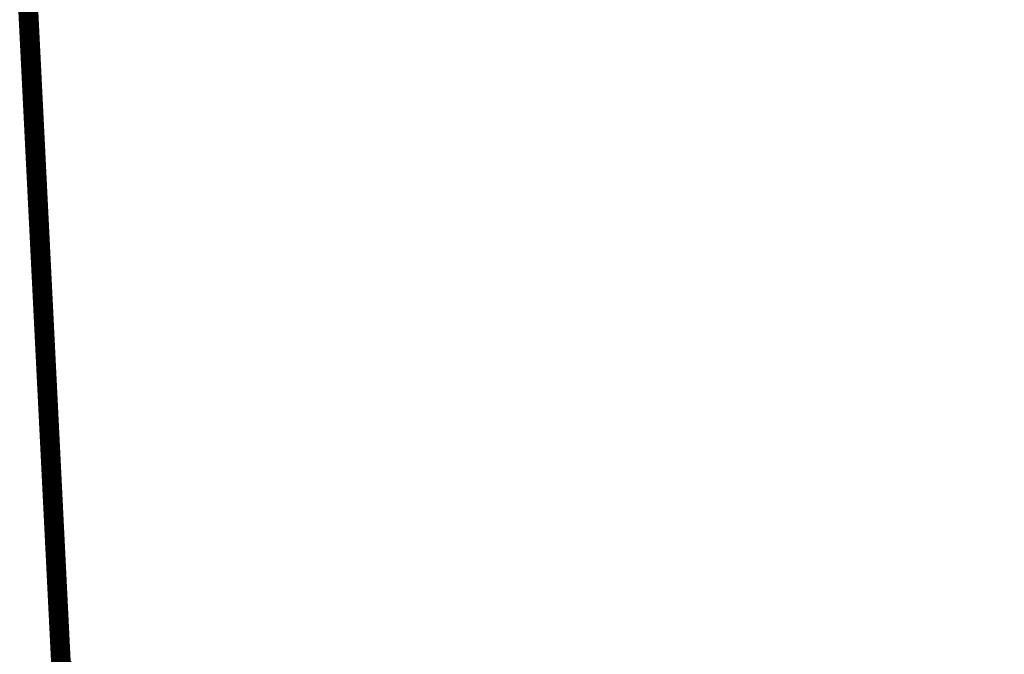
# Model space of a CAD drawing. Header units: millimetres. Extents: x -916886 to 3713765, y -2985421 to 1675785.
# Tile 66 of 656: x -42941 to -42415, y 75500 to 75839. Entities that reach past the tile are written whole.
import ezdxf

# ---------------------------------------------------------------- set-up
doc = ezdxf.new("R2010")
doc.units = ezdxf.units.MM
doc.linetypes.add('CARKOVANA', pattern=[5, 3, -2])
doc.layers.add('A99_N_kce-rez-ten', color=1, linetype='Continuous', lineweight=9)

msp = doc.modelspace()

# ---------------------------------------------------------------- linework, layer by layer
at = {"layer": 'A99_N_kce-rez-ten', "color": 7, "linetype": 'CARKOVANA', "lineweight": 0, "ltscale": 15, "const_width": 5}
for points in [[(-43562.5, 81400), (-43562.5, 81259.74, 0.400665), (-43545.81, 81242.26), (-43228.62, 81227.51, -0.386254), (-43207.19, 81206.16), (-42921.82, 75494.02), (-42820.11, 75360.05), (-42599.75, 75328.07), (-42422.5, 75249.12), (-42422.5, 75142.5)], [(-43557.5, 81400), (-43557.5, 81259.74, 0.400665), (-43545.58, 81247.26), (-43228.38, 81232.5, -0.386254), (-43202.19, 81206.4), (-42916.91, 75495.81), (-42817.36, 75364.7), (-42598.35, 75332.92), (-42417.5, 75252.37), (-42417.5, 75142.5)]]:
    msp.add_lwpolyline(points, format="xyb", dxfattribs=at)
at = {"layer": 'A99_N_kce-rez-ten', "color": 7, "linetype": 'Continuous', "lineweight": 0, "ltscale": 0.5}
for points in [[(-43565, 81400), (-43565, 81259.74, 0.400665), (-43545.93, 81239.76), (-43228.73, 81225.01, -0.386254), (-43209.69, 81206.03), (-42924.28, 75493.13), (-42821.48, 75357.72), (-42600.46, 75325.65), (-42425, 75247.5), (-42425, 75142.5)], [(-43560, 81400), (-43560, 81259.74, 0.400665), (-43545.7, 81244.76), (-43228.5, 81230.01, -0.386254), (-43204.69, 81206.28), (-42919.36, 75494.92), (-42818.73, 75362.37), (-42599.05, 75330.5), (-42420, 75250.75), (-42420, 75142.5)], [(-43555, 81400), (-43555, 81259.74, 0.400665), (-43545.46, 81249.75), (-43228.27, 81235, -0.386254), (-43199.7, 81206.53), (-42914.45, 75496.71), (-42815.99, 75367.03), (-42597.65, 75335.35), (-42415, 75253.99), (-42415, 75142.5)]]:
    msp.add_lwpolyline(points, format="xyb", dxfattribs=at)
at = {"layer": 'A99_N_kce-rez-ten', "color": 7, "linetype": 'Continuous', "lineweight": 0}
for points in [[(-42425, 75142.5), (-42425, 75247.5), (-42600.46, 75325.65), (-42821.48, 75357.72), (-42924.28, 75493.13), (-43207.69, 81166.13)], [(-42420, 75142.5), (-42420, 75250.75), (-42599.05, 75330.5), (-42818.73, 75362.37), (-42919.36, 75494.92), (-43202.7, 81166.37)]]:
    msp.add_lwpolyline(points, dxfattribs=at)

doc.saveas('drawing.dxf')
